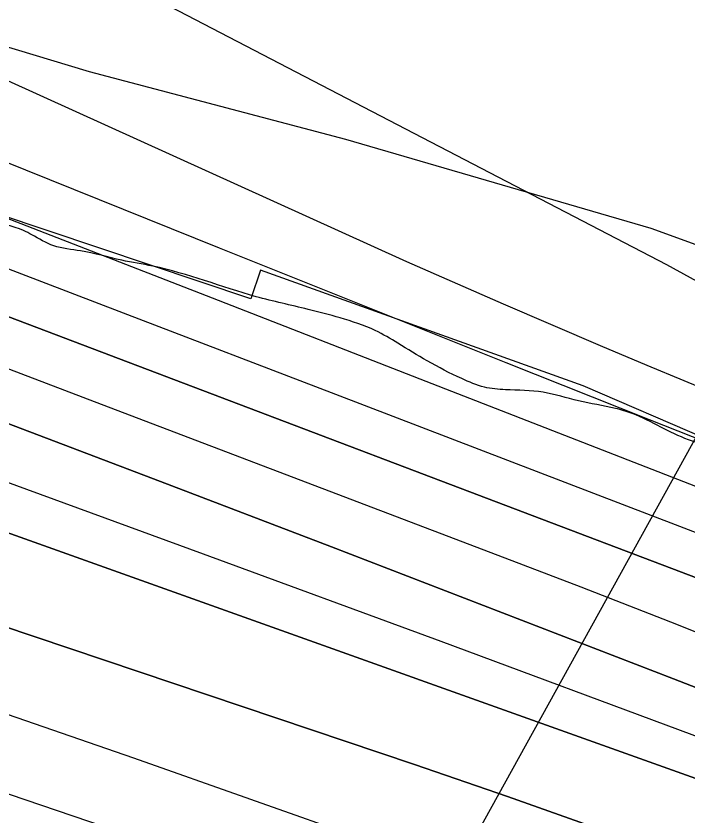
# Model space of a CAD drawing. Extents: x 3329332 to 3367211, y 631066 to 656469.
# Drawn here: x 3343099.1 to 3343409.3, y 646788.5 to 647157.8 of the extents above; entities that cross this region are included whole.
import ezdxf

# ---------------------------------------------------------------- set-up
doc = ezdxf.new("R2010")
doc.units = 0
for name, color, linetype in [('V-RIVR-EDGE', 7, 'Continuous'), ('V-RIVR-RANG', 7, 'Continuous'), ('V-RRAP-RVMT', 7, 'Continuous'), ('V-SITE-VEGE', 7, 'Continuous'), ('V-TOPO-DPTH', 7, 'Continuous'), ('V-TOPO-MAJR', 7, 'Continuous'), ('V-TOPO-MINR', 7, 'Continuous'), ('V-TOPO-WATR', 7, 'Continuous')]:
    doc.layers.add(name, color=color, linetype=linetype)

msp = doc.modelspace()

# ---------------------------------------------------------------- linework, layer by layer
at = {"layer": 'V-RIVR-EDGE'}
msp.add_spline([(3343636.83, 646843.4), (3343622.11, 646851.58), (3343608.94, 646858.59), (3343596.54, 646861.34), (3343585.29, 646861.75), (3343568.24, 646866.84), (3343554.7, 646877.73), (3343538.06, 646892.12), (3343529.15, 646895.63), (3343519.47, 646901.86), (3343506.69, 646910.04), (3343488.88, 646921.33), (3343476.1, 646929.89), (3343464.1, 646937.29), (3343456.75, 646944.29), (3343449.79, 646951.28), (3343444.75, 646953.23), (3343437.39, 646955.97), (3343424.98, 646958.32), (3343409.48, 646962.24), (3343396.7, 646968.09), (3343383.53, 646974.33), (3343375.78, 646976.67), (3343358.72, 646980.21), (3343342.44, 646984.12), (3343325, 646985.33), (3343315.3, 646986.52), (3343304.84, 646990.42), (3343288.96, 646998.6), (3343275.41, 647006.78), (3343264.95, 647012.63), (3343248.68, 647018.48), (3343233.95, 647022.4), (3343209.93, 647028.27), (3343162.26, 647042.35), (3343147.92, 647045.1), (3343128.93, 647049.41), (3343116.52, 647051.77), (3343106.45, 647056.84), (3343102.58, 647058.79), (3343086.69, 647062.32), (3343081.26, 647062.33), (3343073.51, 647063.9), (3343064.59, 647066.25), (3343053.75, 647071.71), (3343047.94, 647075.6), (3343041.74, 647078.33), (3343029.34, 647083.01), (3343020.05, 647087.69), (3343006.49, 647095.09), (3342971.62, 647107.97), (3342951.48, 647116.56), (3342937.15, 647125.12), (3342928.25, 647130.57), (3342903.06, 647138.78), (3342877.49, 647148.54), (3342858.9, 647157.5), (3342849.61, 647166.06), (3342844.19, 647170.73), (3342831.79, 647175.41), (3342823.66, 647177.76), (3342803.89, 647181.68), (3342796.53, 647184.42), (3342787.23, 647189.48), (3342775.61, 647194.55), (3342758.94, 647198.86), (3342732.97, 647203.58), (3342721.35, 647205.93), (3342697.7, 647211.81), (3342663.99, 647221.97), (3342635.71, 647232.13), (3342620.59, 647237.21), (3342601.98, 647239.19), (3342563.62, 647249.37), (3342526.8, 647258.77), (3342490.76, 647270.88), (3342457.06, 647284.15), (3342444.66, 647289.99), (3342438.03, 647274.11), (3342415.17, 647281.53), (3342391.93, 647292.06), (3342329.17, 647319.75), (3342295.08, 647333.8), (3342283.07, 647338.87), (3342254.79, 647352.12), (3342236.2, 647360.31), (3342218.38, 647367.34), (3342205.2, 647372.8), (3342191.65, 647379.43), (3342179.26, 647387.6), (3342172.29, 647390.72), (3342149.82, 647402.02), (3342116.9, 647419.17), (3342096.37, 647427.36), (3342074.67, 647436.72), (3342056.46, 647442.2), (3342048.71, 647445.32), (3342046.39, 647448.04), (3342044.46, 647450.37), (3342038.26, 647452.71), (3342007.65, 647462.48), (3341964.25, 647476.94), (3341952.24, 647483.56), (3341946.04, 647485.52), (3341937.13, 647486.31), (3341928.59, 647486.72), (3341922.4, 647489.84), (3341906.51, 647496.47), (3341894.51, 647501.93), (3341878.24, 647510.11), (3341870.09, 647509.75), (3341856.91, 647512.11), (3341848, 647514.46), (3341827.07, 647520.32), (3341821.26, 647523.44), (3341814.68, 647526.56), (3341810.03, 647526.57), (3341806.53, 647525.8), (3341795.29, 647527), (3341774.75, 647530.54), (3341748.79, 647539.91), (3341739.1, 647543.81), (3341723.2, 647545.79), (3341703.44, 647550.1), (3341688.71, 647553.24), (3341675.14, 647556.38), (3341665.07, 647559.51), (3341655.78, 647566.51), (3341650.36, 647570.79), (3341641.06, 647573.14), (3341619.35, 647577.46), (3341603.07, 647580.99), (3341588.72, 647581.02), (3341577.86, 647580.27), (3341570.5, 647581.84), (3341563.91, 647584.57), (3341550.36, 647590.81), (3341537.18, 647595.5), (3341511.99, 647602.93), (3341494.16, 647606.85), (3341474.01, 647611.94), (3341452.31, 647619.37), (3341435.65, 647623.67), (3341426.73, 647624.08), (3341409.67, 647627.61), (3341399.59, 647628.42), (3341382.16, 647633.89), (3341364.33, 647640.91), (3341355.42, 647643.26), (3341344.18, 647645.23), (3341336.03, 647644.86), (3341320.53, 647646.45), (3341290.68, 647651.18), (3341274.01, 647656.26), (3341268.59, 647656.66), (3341256.95, 647656.3), (3341232.53, 647658.69), (3341211.98, 647661.84), (3341186.01, 647668.89), (3341159.66, 647673.99), (3341146.47, 647674.8), (3341117.01, 647677.59), (3341103.43, 647677.23), (3341097.62, 647677.25), (3341091.8, 647678.81), (3341087.93, 647680.76), (3341085.22, 647682.71), (3341079.8, 647684.66), (3341055.37, 647685.89), (3341036.37, 647687.48), (3341024.73, 647685.96), (3341011.15, 647684.83), (3340999.53, 647686.8), (3340985.19, 647690.32), (3340953.8, 647701.26), (3340935.59, 647709.06), (3340923.58, 647714.52), (3340917, 647718.42), (3340910.8, 647718.43), (3340908.08, 647717.27), (3340903.81, 647717.28), (3340894.51, 647718.47), (3340882.49, 647719.28), (3340860.79, 647726.31), (3340855.76, 647729.81), (3340851.89, 647734.48), (3340848.41, 647736.81), (3340842.59, 647737.6), (3340826.31, 647742.3), (3340811.59, 647748.92), (3340794.94, 647758.66), (3340781.4, 647769.16), (3340774.83, 647778.88), (3340770.95, 647778.89), (3340766.3, 647782), (3340765.15, 647787.82), (3340765.16, 647791.31), (3340761.68, 647794.81), (3340748.9, 647800.66), (3340736.88, 647803.79), (3340725.26, 647807.31), (3340719.45, 647809.65), (3340716.35, 647813.15), (3340707.83, 647818.21), (3340686.53, 647829.9), (3340660.97, 647840.43), (3340654.38, 647842.39), (3340636.55, 647848.25), (3340626.48, 647850.99), (3340619.11, 647851), (3340608.25, 647849.09), (3340603.2, 647848.72), (3340600.49, 647851.05), (3340597.79, 647853.77), (3340589.65, 647855.34), (3340581.51, 647857.69), (3340569.11, 647863.93), (3340561.37, 647868.99), (3340557.89, 647873.65), (3340534.64, 647880.69), (3340500.54, 647891.63), (3340470.7, 647900.23), (3340445.52, 647911.16), (3340419.56, 647920.53), (3340404.07, 647927.55), (3340372.69, 647939.65), (3340342.47, 647952.91), (3340306.06, 647969.67), (3340282.83, 647985.63), (3340275.09, 647994.18), (3340268.9, 647998.85), (3340258.82, 648001.2), (3340240.22, 648007.06), (3340208.84, 648017.22), (3340162.74, 648036.73), (3340150.35, 648044.9), (3340132.92, 648056.19), (3340120.15, 648064.37), (3340103.88, 648071.78), (3340062.41, 648085.06), (3340020.56, 648097.19), (3340008.16, 648099.93), (3339970.58, 648113.21), (3339931.45, 648129.21), (3339889.97, 648138.23), (3339851.6, 648144.14), (3339826.79, 648151.18), (3339779.13, 648166.04), (3339750.46, 648176.97), (3339726.44, 648186.72), (3339710.17, 648194.13), (3339698.55, 648199.98), (3339684.99, 648204.66), (3339657.47, 648210.16), (3339640.4, 648209.43), (3339598.14, 648212.25), (3339566.36, 648218.92), (3339519.07, 648229.12), (3339492.72, 648236.94), (3339468.31, 648244.76), (3339451.64, 648247.9), (3339423.72, 648249.91), (3339391.15, 648250.38), (3339356.26, 648256.67), (3339323.31, 648262.18), (3339267.09, 648266.97), (3339191.49, 648276.08), (3339142.65, 648283.57), (3339080.63, 648294.19), (3339050.01, 648300.08), (3339012.79, 648305.22), (3338936.42, 648315.1), (3338861.59, 648324.59), (3338841.04, 648325.81), (3338779.4, 648333.33), (3338716.98, 648341.24), (3338619.67, 648351.17), (3338573.93, 648357.88), (3338540.2, 648363.39), (3338502.21, 648370.47), (3338454.13, 648371.36), (3338406.05, 648373.42), (3338372.7, 648373.89), (3338327.72, 648378.27), (3338302.91, 648381.43), (3338283.52, 648380.7), (3338273.82, 648381.5), (3338260.65, 648386.58), (3338248.64, 648391.65), (3338238.57, 648396.33), (3338223.45, 648397.53), (3338149.4, 648404.69), (3338106.75, 648411), (3338090.48, 648416.86), (3338075.77, 648425.43), (3338068.02, 648428.55), (3338061.04, 648430.12), (3338050.19, 648432.47), (3338042.06, 648437.14), (3338023.08, 648446.5), (3338014.18, 648455.05), (3338009.55, 648464.37), (3338008.01, 648470.58), (3338005.7, 648475.62), (3338000.28, 648481.46), (3337993.31, 648484.96), (3337977.8, 648485), (3337963.84, 648486.59), (3337952.22, 648492.43), (3337934.8, 648503.33), (3337924.36, 648514.61), (3337915.47, 648527.81), (3337906.96, 648538.31), (3337897.67, 648544.15), (3337885.65, 648546.11), (3337868.61, 648552.36), (3337833.75, 648570.29), (3337831.43, 648572.62), (3337828.34, 648579.61), (3337825.26, 648586.6), (3337821.78, 648591.26), (3337805.13, 648601.77), (3337772.2, 648615.42), (3337745.07, 648623.25), (3337725.3, 648627.56), (3337697.4, 648633.45), (3337655.93, 648643.25), (3337633.05, 648645.24), (3337587.68, 648647.29), (3337530.67, 648646.27), (3337482.2, 648645.61), (3337469.4, 648646.03), (3337459.33, 648649.55), (3337449.63, 648650.74), (3337425.98, 648650.79), (3337387.19, 648648.56), (3337346.08, 648645.95), (3337294.49, 648642.2), (3337235.92, 648634.98), (3337203.72, 648631.95), (3337180.83, 648629.68), (3337120.32, 648621.3), (3337079.58, 648613.26), (3337041.95, 648609.47), (3337018.29, 648606.82), (3336982.59, 648599.15), (3336951.55, 648594.18), (3336908.51, 648592.74), (3336875.16, 648597.09), (3336858.1, 648598.29), (3336851.13, 648601.03), (3336844.93, 648603.37), (3336839.12, 648604.16), (3336830.97, 648604.18), (3336822.05, 648601.1), (3336811.56, 648595.31), (3336803.02, 648593.39), (3336796.04, 648593.02), (3336789.07, 648595.36), (3336779.37, 648595.77), (3336757.26, 648590.79), (3336729.69, 648577.67), (3336702.14, 648569.98), (3336685.85, 648570.41), (3336673.83, 648571.99), (3336663.75, 648571.24), (3336652.88, 648568.16), (3336636.96, 648559.28), (3336627.26, 648556.59), (3336614.46, 648555.85), (3336584.98, 648551.66), (3336546.19, 648547.88), (3336510.11, 648542.15), (3336477.9, 648535.25), (3336448.4, 648524.85), (3336423.93, 648508.62), (3336410.71, 648494.69), (3336400.59, 648480.37), (3336397.46, 648469.13), (3336394.71, 648454.01), (3336388.08, 648437.74), (3336381.45, 648423.41), (3336375.99, 648411.01), (3336372.48, 648404.04), (3336364.32, 648397.86), (3336361.21, 648394.76), (3336359.66, 648392.05), (3336357.7, 648385.85), (3336351.09, 648378.5), (3336344.85, 648364.55), (3336339.8, 648359.91), (3336331.26, 648357.22), (3336326.21, 648354.52), (3336319.22, 648349.88), (3336309.89, 648340.98), (3336302.51, 648337.51), (3336295.13, 648333.27), (3336286.97, 648324.75), (3336280.37, 648321.67), (3336267.17, 648317.43), (3336257.87, 648317.46), (3336251.66, 648317.47), (3336242.35, 648316.72), (3336231.49, 648315.97), (3336219.86, 648316), (3336194.65, 648315.67), (3336165.57, 648319.62), (3336148.12, 648318.89), (3336131.05, 648316.61), (3336112.04, 648312.39), (3336101.95, 648308.92), (3336086.41, 648300.04), (3336075.55, 648296.19), (3336060.42, 648293.9), (3336047.62, 648294.32), (3336032.51, 648298.24), (3336021.66, 648301.75), (3336016.23, 648303.32), (3336006.54, 648303.73), (3335978.62, 648305.74), (3335940.22, 648301.18), (3335891.73, 648295.09), (3335848.67, 648290.55), (3335790.11, 648290.3), (3335753.27, 648290.01), (3335726.5, 648286.2), (3335694.69, 648282.78), (3335674.9, 648275.85), (3335659.38, 648272.4), (3335636.49, 648268.58), (3335620.58, 648266.68), (3335591.88, 648265.98), (3335557.76, 648268), (3335544.19, 648268.03), (3335523.24, 648266.92), (3335504.62, 648263.86), (3335489.88, 648261.96), (3335466.23, 648265.51), (3335442.19, 648264.79), (3335411.55, 648264.87), (3335377.8, 648261.85), (3335309.15, 648254.65), (3335266.48, 648252.43), (3335243.99, 648251.32), (3335220.72, 648250.61), (3335202.5, 648252.98), (3335190.09, 648253.01), (3335171.08, 648250.73), (3335140.04, 648245.38), (3335097.74, 648231.91), (3335079.89, 648228.46), (3335074.85, 648228.47), (3335068.64, 648228.1), (3335061.66, 648228.12), (3335052.35, 648225.81), (3335042.26, 648224.29), (3335032.17, 648218.88), (3335022.08, 648215.81), (3335003.07, 648212.75), (3334965.83, 648211.29), (3334950.71, 648212.49), (3334915.81, 648214.91), (3334852.21, 648213.51), (3334793.26, 648210.17), (3334744.78, 648208.35), (3334710.65, 648207.27), (3334677.29, 648204.64), (3334638.51, 648204.35), (3334608.65, 648204.81), (3334566.77, 648205.69), (3334543.11, 648205.74), (3334524.88, 648204.63), (3334499.67, 648202.75), (3334450.42, 648202.48), (3334410.48, 648202.58), (3334380.23, 648202.66), (3334353.87, 648206.21), (3334344.56, 648205.46), (3334325.55, 648203.96), (3334283.27, 648200.18), (3334254.57, 648197.15), (3334219.27, 648193.75), (3334183.2, 648192.67), (3334158.38, 648191.57), (3334149.46, 648191.21), (3334137.04, 648188.13), (3334128.5, 648185.44), (3334111.04, 648182.77), (3334081.56, 648179.74), (3334057.13, 648178.64), (3334040.84, 648179.45), (3334029.99, 648182.97), (3334019.91, 648182.99), (3333987.32, 648177.26), (3333955.12, 648172.68), (3333933.01, 648170.8), (3333908.97, 648171.25), (3333889.58, 648172.46), (3333868.26, 648173.29), (3333818.62, 648173.41), (3333772.08, 648171.97), (3333733.68, 648169.35), (3333687.91, 648167.53), (3333647.96, 648163.36), (3333617.31, 648159.56), (3333590.54, 648153.03), (3333562.6, 648148.06), (3333531.56, 648141.54), (3333511.01, 648139.66), (3333488.9, 648138.16), (3333475.71, 648137.8), (3333461.74, 648134.74), (3333439.4, 648130.07)], degree=3, dxfattribs=at)
at = {"layer": 'V-RIVR-RANG'}
msp.add_line((3343578.6, 647263.67), (3343114.68, 646423.2), dxfattribs=at)
at = {"layer": 'V-RRAP-RVMT'}
for p, q in [((3343207.45, 647027.22), (3343082.39, 647069.31)), ((3343211.92, 647040.54), (3343207.45, 647027.22)), ((3343360.93, 646987.05), (3343211.92, 647040.54)), ((3343492.06, 646930.36), (3343360.93, 646987.05))]:
    msp.add_line(p, q, dxfattribs=at)
at = {"layer": 'V-SITE-VEGE'}
msp.add_lwpolyline([(3343730.09, 646917.19), (3343593.31, 646977.35), (3343483.34, 647026.68), (3343392.24, 647059.68), (3343251.39, 647100.9), (3343133, 647132.1), (3343058.04, 647154.71)], dxfattribs=at)
at = {"layer": 'V-TOPO-DPTH'}
for points in [[(3343746.19, 646804.51), (3343692.44, 646827.87), (3343616.84, 646860.02), (3343600.67, 646866.81), (3343584.46, 646873.5), (3343568.2, 646880.04), (3343551.89, 646886.48), (3343387.18, 646950.65), (3343288.48, 646989.09), (3343189.78, 647027.51), (3343091.06, 647065.91), (3342992.34, 647104.3), (3342690.93, 647221.44), (3342677.59, 647226.62), (3342664.26, 647231.8), (3342650.92, 647236.98), (3342637.58, 647242.16), (3342632.5, 647244.13), (3342621.74, 647248.4), (3342611.01, 647252.75), (3342600.34, 647257.25), (3342589.71, 647261.84), (3341948.68, 647501.57)], [(3341988.89, 647377.28), (3342550.61, 647172.68), (3342566.08, 647167.49), (3342581.57, 647162.36), (3342597.09, 647157.26), (3342604.82, 647154.68), (3342612.53, 647152.05), (3342620.21, 647149.35), (3342627.88, 647146.6), (3342635.54, 647143.8), (3342643.18, 647140.98), (3342650.81, 647138.12), (3342658.44, 647135.25), (3343086.72, 646973), (3343165.75, 646942.95), (3343244.74, 646912.76), (3343323.65, 646882.38), (3343402.51, 646851.86), (3343514.99, 646808.18), (3343537.5, 646799.23), (3343559.91, 646790.05), (3343582.17, 646780.52), (3345321.51, 645825.29)], [(3341988.89, 647377.28), (3342550.61, 647172.68), (3342566.08, 647167.49), (3342581.57, 647162.36), (3342597.09, 647157.26), (3342604.82, 647154.68), (3342612.53, 647152.05), (3342620.21, 647149.35), (3342627.88, 647146.6), (3342635.54, 647143.8), (3342643.18, 647140.98), (3342650.81, 647138.12), (3342658.44, 647135.25), (3343086.72, 646973), (3343165.75, 646942.95), (3343244.74, 646912.76), (3343323.65, 646882.38), (3343402.51, 646851.86), (3343514.99, 646808.18), (3343537.5, 646799.23), (3343559.91, 646790.05), (3343582.17, 646780.52), (3345321.51, 645825.29)], [(3344195.11, 646371.1), (3343562.32, 646751.62), (3343556.24, 646754.14), (3343550.14, 646756.6), (3343543.99, 646758.94), (3343537.81, 646761.21), (3343029.79, 646942.63), (3342963.23, 646966.15), (3342896.57, 646989.37), (3342829.75, 647012.14), (3342762.83, 647034.61), (3342656.35, 647069.97), (3342642.58, 647074.5), (3342628.79, 647078.96), (3342614.98, 647083.34), (3342601.14, 647087.66), (3341916.39, 647318.35)], [(3341916.39, 647318.35), (3342601.14, 647087.66), (3342614.98, 647083.34), (3342628.79, 647078.96), (3342642.58, 647074.5), (3342656.35, 647069.97), (3342762.83, 647034.61), (3342829.75, 647012.14), (3342896.57, 646989.37), (3342963.23, 646966.15), (3343029.79, 646942.63), (3343537.81, 646761.21), (3343543.99, 646758.94), (3343550.14, 646756.6), (3343556.24, 646754.14), (3343562.32, 646751.62), (3344195.11, 646371.1)], [(3344533.4, 646147.82), (3344492.45, 646169.5), (3344451.49, 646191.17), (3344410.51, 646212.82), (3344369.53, 646234.46), (3344283.16, 646280.05), (3344259.58, 646292.65), (3344236.08, 646305.4), (3343570.18, 646700.21), (3343537.78, 646715.3), (3343504.98, 646729.47), (3343471.89, 646743.01), (3343453.86, 646750.09), (3343411.43, 646766.4), (3343368.85, 646782.27), (3343326.04, 646797.52), (3343283.08, 646812.33), (3342662.59, 647021.15), (3342640.66, 647028.39), (3342618.68, 647035.46), (3342596.62, 647042.27), (3342574.51, 647048.91), (3341898.51, 647226.37)], [(3341898.51, 647226.37), (3342574.51, 647048.91), (3342596.62, 647042.27), (3342618.68, 647035.46), (3342640.66, 647028.39), (3342662.59, 647021.15), (3343283.08, 646812.33), (3343326.04, 646797.52), (3343368.85, 646782.27), (3343411.43, 646766.4), (3343453.86, 646750.09), (3343471.89, 646743.01), (3343504.98, 646729.47), (3343537.78, 646715.3), (3343570.18, 646700.21), (3344236.08, 646305.4), (3344259.58, 646292.65), (3344283.16, 646280.05), (3344369.53, 646234.46), (3344410.51, 646212.82), (3344451.49, 646191.17), (3344492.45, 646169.5), (3344533.4, 646147.82)], [(3344215.95, 646273.36), (3343558.82, 646666.44), (3343543.29, 646673.48), (3343527.63, 646680.22), (3343511.79, 646686.53), (3343495.83, 646692.54), (3343261.54, 646777.04), (3343153.52, 646815.26), (3343045.21, 646852.61), (3342936.44, 646888.65), (3342827.39, 646923.81), (3342647.36, 646980.65), (3342628.06, 646986.61), (3342608.71, 646992.4), (3342589.28, 646997.94), (3342569.81, 647003.32), (3342372.43, 647056.45), (3342290.31, 647078.69), (3342208.23, 647101.08), (3342126.22, 647123.72)], [(3344215.95, 646273.36), (3343558.82, 646666.44), (3343543.29, 646673.48), (3343527.63, 646680.22), (3343511.79, 646686.53), (3343495.83, 646692.54), (3343261.54, 646777.04), (3343153.52, 646815.26), (3343045.21, 646852.61), (3342936.44, 646888.65), (3342827.39, 646923.81), (3342647.36, 646980.65), (3342628.06, 646986.61), (3342608.71, 646992.4), (3342589.28, 646997.94), (3342569.81, 647003.32), (3342372.43, 647056.45), (3342290.31, 647078.69), (3342208.23, 647101.08), (3342126.22, 647123.72)], [(3344255.54, 646506.24), (3343582.06, 646832.82), (3343577.88, 646834.8), (3343573.68, 646836.74), (3343569.45, 646838.62), (3343565.21, 646840.46), (3343560.94, 646842.24), (3343556.65, 646843.99), (3343552.35, 646845.68), (3343548.03, 646847.34), (3343534.65, 646852.38), (3343523.63, 646856.53), (3343512.62, 646860.69), (3343501.6, 646864.86), (3343490.59, 646869.03), (3343036.37, 647041.42)], [(3343036.37, 647041.42), (3343490.59, 646869.03), (3343501.6, 646864.86), (3343512.62, 646860.69), (3343523.63, 646856.53), (3343534.65, 646852.38), (3343548.03, 646847.34), (3343552.35, 646845.68), (3343556.65, 646843.99), (3343560.94, 646842.24), (3343565.21, 646840.46), (3343569.45, 646838.62), (3343573.68, 646836.74), (3343577.88, 646834.8), (3343582.06, 646832.82), (3344255.54, 646506.24)]]:
    msp.add_lwpolyline(points, dxfattribs=at)
at = {"layer": 'V-TOPO-MAJR'}
for points in [[(3344165.58, 646696.93), (3343607.42, 646932.18), (3343604.89, 646933.24), (3343602.35, 646934.29), (3343599.81, 646935.33), (3343597.27, 646936.36), (3343594.73, 646937.39), (3343592.2, 646938.44), (3343589.67, 646939.51), (3343587.15, 646940.59), (3343583.62, 646942.16), (3343580.81, 646943.5), (3343578.03, 646944.9), (3343575.28, 646946.37), (3343399.43, 647042.93), (3342703.74, 647404.81), (3342673.16, 647417.39), (3341936.13, 647608.48)], [(3344190.25, 646228.2), (3343574.58, 646624.42), (3343570.35, 646627.41), (3343566.11, 646630.38), (3343561.85, 646633.33), (3343557.51, 646636.14), (3343553.08, 646638.78), (3343548.52, 646641.18), (3343543.86, 646643.42), (3343525.6, 646651.57), (3343522.8, 646652.78), (3343519.98, 646653.93), (3343517.13, 646655), (3343514.26, 646656.03), (3342773.27, 646908.31)]]:
    msp.add_lwpolyline(points, dxfattribs=at)
at = {"layer": 'V-TOPO-MINR'}
for points in [[(3344593.7, 646491.43), (3344363.22, 646586.65), (3344343.45, 646594.87), (3344323.7, 646603.14), (3344303.98, 646611.48), (3344284.29, 646619.88), (3343664.25, 646884.23), (3343630.15, 646898.58), (3343595.99, 646912.78), (3343561.74, 646926.75), (3343527.42, 646940.57), (3343493.09, 646954.37), (3343458.81, 646968.28), (3343424.61, 646982.37), (3343390.45, 646996.57), (3343368.87, 647005.61), (3343324.11, 647024.76), (3343279.56, 647044.37), (3342710.33, 647302.66), (3342683.22, 647314.03), (3342655.98, 647325.06), (3341995.75, 647556.77)], [(3343746.19, 646804.51), (3343692.44, 646827.87), (3343616.84, 646860.02), (3343600.67, 646866.81), (3343584.46, 646873.5), (3343568.2, 646880.04), (3343551.89, 646886.48), (3343387.18, 646950.65), (3343288.48, 646989.09), (3343189.78, 647027.51), (3343091.06, 647065.91), (3342992.34, 647104.3), (3342690.93, 647221.44), (3342677.59, 647226.62), (3342664.26, 647231.8), (3342650.92, 647236.98), (3342637.58, 647242.16), (3342632.5, 647244.13), (3342621.74, 647248.4), (3342611.01, 647252.75), (3342600.34, 647257.25), (3342589.71, 647261.84), (3341948.68, 647501.57)], [(3343730.14, 646789.06), (3343705.26, 646800.76), (3343680.28, 646812.22), (3343655.13, 646823.31), (3343629.88, 646834.15), (3343593.96, 646849.26), (3343586.56, 646852.33), (3343579.15, 646855.35), (3343571.71, 646858.3), (3343564.24, 646861.21), (3343246.67, 646983.15), (3343148.73, 647020.68), (3343050.75, 647058.13), (3342952.73, 647095.45), (3342854.67, 647132.68), (3342714.89, 647185.65), (3342686.7, 647196.33), (3342658.51, 647207.02), (3342630.31, 647217.7), (3342602.12, 647228.38), (3342567.33, 647241.56), (3342536.05, 647253.69), (3342504.9, 647266.13), (3341988.25, 647465.92)], [(3345321.51, 645825.29), (3343582.17, 646780.52), (3343559.91, 646790.05), (3343537.5, 646799.23), (3343514.99, 646808.18), (3343402.51, 646851.86), (3343323.65, 646882.38), (3343244.74, 646912.76), (3343165.75, 646942.95), (3343086.72, 646973), (3342658.44, 647135.25), (3342650.81, 647138.12), (3342643.18, 647140.98), (3342635.54, 647143.8), (3342627.88, 647146.6), (3342620.21, 647149.35), (3342612.53, 647152.05), (3342604.82, 647154.68), (3342597.09, 647157.26), (3342581.57, 647162.36), (3342566.08, 647167.49), (3342550.61, 647172.68), (3341988.89, 647377.28)], [(3344195.11, 646371.1), (3343562.32, 646751.62), (3343556.24, 646754.14), (3343550.14, 646756.6), (3343543.99, 646758.94), (3343537.81, 646761.21), (3343029.79, 646942.63), (3342963.23, 646966.15), (3342896.57, 646989.37), (3342829.75, 647012.14), (3342762.83, 647034.61), (3342656.35, 647069.97), (3342642.58, 647074.5), (3342628.79, 647078.96), (3342614.98, 647083.34), (3342601.14, 647087.66), (3341916.39, 647318.35)], [(3344253.79, 646366.01), (3343582.03, 646760.73), (3343568.4, 646766.55), (3343554.7, 646772.22), (3343540.91, 646777.65), (3343527.06, 646782.93), (3343295.3, 646869.02), (3343185.6, 646909.47), (3343075.78, 646949.59), (3342965.77, 646989.19), (3342855.63, 647028.44), (3342688.96, 647087.42), (3342662.05, 647096.87), (3342635.11, 647106.25), (3342608.13, 647115.5), (3342581.12, 647124.68), (3342536.06, 647139.88), (3342486.54, 647156.71), (3342437.07, 647173.67), (3342387.67, 647190.85), (3342338.32, 647208.18), (3342141.31, 647278.13)], [(3344533.4, 646147.82), (3344492.45, 646169.5), (3344451.49, 646191.17), (3344410.51, 646212.82), (3344369.53, 646234.46), (3344283.16, 646280.05), (3344259.58, 646292.65), (3344236.08, 646305.4), (3343570.18, 646700.21), (3343537.78, 646715.3), (3343504.98, 646729.47), (3343471.89, 646743.01), (3343453.86, 646750.09), (3343411.43, 646766.4), (3343368.85, 646782.27), (3343326.04, 646797.52), (3343283.08, 646812.33), (3342662.59, 647021.15), (3342640.66, 647028.39), (3342618.68, 647035.46), (3342596.62, 647042.27), (3342574.51, 647048.91), (3341898.51, 647226.37)], [(3343757.82, 646821.37), (3343640.9, 646871.32), (3343615.51, 646882.04), (3343590.07, 646892.62), (3343564.54, 646902.99), (3343538.95, 646913.21), (3343457.7, 646945.27), (3343391.47, 646971.48), (3343325.28, 646997.78), (3343259.14, 647024.21), (3343193.03, 647050.73), (3342958.81, 647144.97)], [(3344215.95, 646273.36), (3343558.82, 646666.44), (3343543.29, 646673.48), (3343527.63, 646680.22), (3343511.79, 646686.53), (3343495.83, 646692.54), (3343261.54, 646777.04), (3343153.52, 646815.26), (3343045.21, 646852.61), (3342936.44, 646888.65), (3342827.39, 646923.81), (3342647.36, 646980.65), (3342628.06, 646986.61), (3342608.71, 646992.4), (3342589.28, 646997.94), (3342569.81, 647003.32), (3342372.43, 647056.45), (3342290.31, 647078.69), (3342208.23, 647101.08), (3342126.22, 647123.72)], [(3344305.9, 646445.48), (3343630.12, 646781.98), (3343598.11, 646796.57), (3343565.97, 646810.84), (3343533.62, 646824.62), (3343501.12, 646838.07), (3343483.93, 646845.04), (3343442.67, 646861.6), (3343401.35, 646877.98), (3343359.93, 646894.1), (3343318.44, 646910.04), (3343138.54, 646978.51), (3343076.01, 647002.34)]]:
    msp.add_lwpolyline(points, dxfattribs=at)
at = {"layer": 'V-TOPO-WATR'}
msp.add_lwpolyline([(3344255.54, 646506.24), (3343582.06, 646832.82), (3343577.88, 646834.8), (3343573.68, 646836.74), (3343569.45, 646838.62), (3343565.21, 646840.46), (3343560.94, 646842.24), (3343556.65, 646843.99), (3343552.35, 646845.68), (3343548.03, 646847.34), (3343534.65, 646852.38), (3343523.63, 646856.53), (3343512.62, 646860.69), (3343501.6, 646864.86), (3343490.59, 646869.03), (3343036.37, 647041.42)], dxfattribs=at)

doc.saveas('drawing.dxf')
